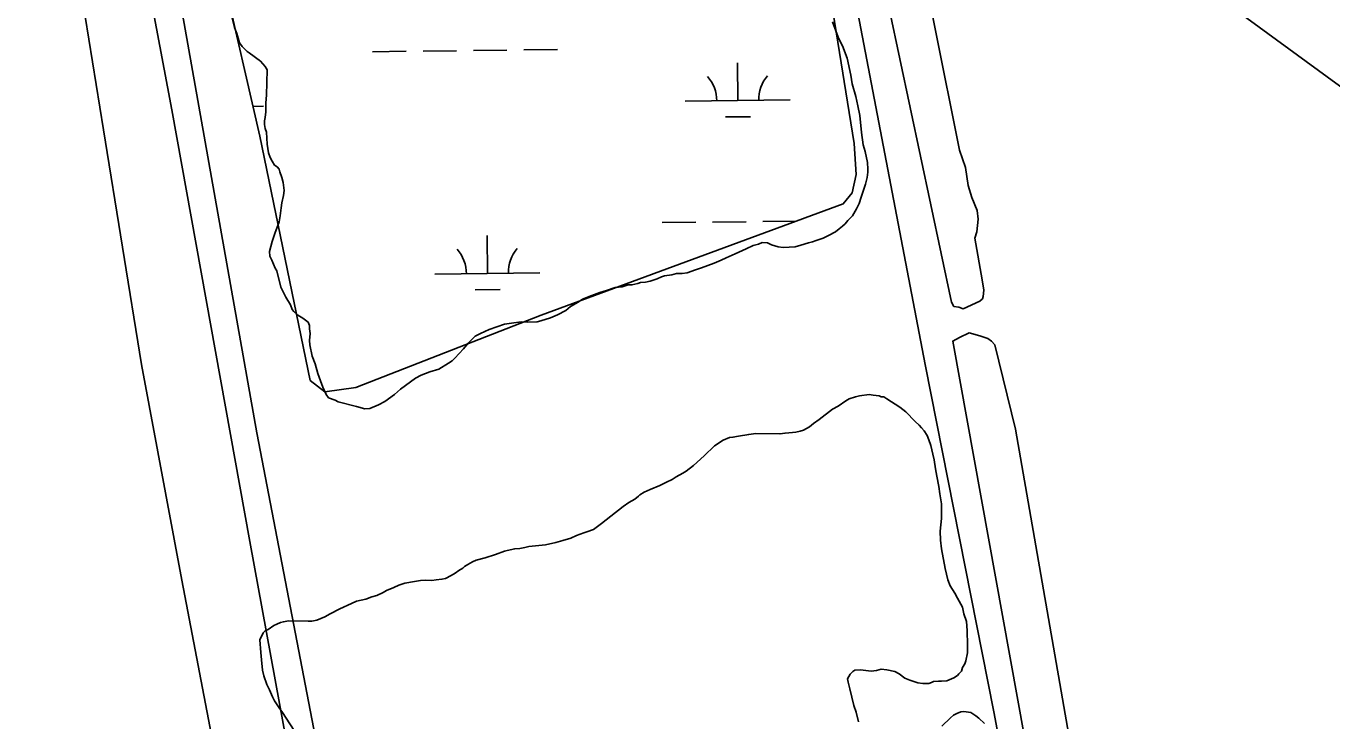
# Model space of a CAD drawing. Extents: x 3694830 to 3732949, y 415201 to 440970.
# Drawn here: x 3706385 to 3707629, y 427545 to 428207 of the extents above; entities that cross this region are included whole.
import ezdxf

# ---------------------------------------------------------------- set-up
doc = ezdxf.new("R2010")
doc.units = 0
for name, color, linetype in [('V-DTCH-CNTR', 7, 'Continuous'), ('V-SITE-VEGE', 7, 'Continuous'), ('V-TOPO-SHOR', 7, 'Continuous'), ('V-WETL-SWMP', 7, 'Continuous')]:
    doc.layers.add(name, color=color, linetype=linetype)

msp = doc.modelspace()

# ---------------------------------------------------------------- linework, layer by layer
at = {"layer": 'V-DTCH-CNTR'}
for points in [[(3706944.6, 425705.8), (3706921.5, 425766.3), (3706893.3, 425842.1), (3706874.3, 425901.8), (3706842.4, 426037.8), (3706797.7, 426284.6), (3706756.3, 426523.7), (3706714.7, 426747.5), (3706663.7, 427007.9), (3706611.6, 427270.7), (3706575.8, 427458.5), (3706533.6, 427679.4), (3706495.2, 427884.9), (3706458.9, 428108.6), (3706420.5, 428346.5), (3706373.7, 428578.6)], [(3707608.2, 425964.2), (3707591.8, 426007.5), (3707585.6, 426025.3), (3707576.5, 426077.2), (3707532.6, 426339.3), (3707477, 426643.4), (3707419.3, 426960.5), (3707364.6, 427248.6), (3707307.3, 427553.9), (3707241.6, 427884.7), (3707177.7, 428220.1), (3707150.5, 428356.5), (3707142.8, 428389.6), (3707136.8, 428413.9), (3707130.5, 428428.7), (3707123.1, 428441.8), (3707103.6, 428473.9), (3707093.4, 428493.5), (3707091.2, 428503.5), (3707087.9, 428520.1), (3707086.6, 428545.4)]]:
    msp.add_lwpolyline(points, dxfattribs=at)
at = {"layer": 'V-SITE-VEGE'}
for points in [[(3706616.2, 428086.5), (3706614.9, 428094.7), (3706614.1, 428106.2), (3706612.8, 428109.6), (3706612.3, 428113.5), (3706612.4, 428116.9), (3706612.9, 428120.2), (3706613.5, 428125.5), (3706613.6, 428134.2), (3706614.2, 428141.4), (3706614.7, 428165.5), (3706612.8, 428168.9), (3706608.5, 428173.8), (3706597.6, 428181.7), (3706595.7, 428183.1), (3706591, 428188), (3706588.6, 428191.4), (3706585.9, 428200.2), (3706583.6, 428206), (3706581.3, 428216.6)], [(3707153.4, 428211.3), (3707155.7, 428205.5), (3707159.4, 428195.3), (3707163.1, 428188.5), (3707167.3, 428176.9), (3707170.9, 428160.4), (3707172.2, 428152.2), (3707175.8, 428140.1), (3707177.6, 428131.4), (3707179.4, 428122.2), (3707181, 428105.8), (3707182.7, 428094.2), (3707184.6, 428087.9), (3707186.8, 428077.3), (3707187.2, 428071), (3707187.1, 428068.2), (3707186.5, 428062.9), (3707185, 428056.6), (3707180.9, 428044.2), (3707178.9, 428038.4), (3707176.4, 428033.2), (3707172.4, 428026.5), (3707168, 428022.2), (3707165.6, 428018.9), (3707163.1, 428016.5), (3707159.7, 428014.2), (3707156.3, 428011.4), (3707149.5, 428007.6), (3707144.6, 428005.3), (3707137.9, 428003), (3707134.5, 428001.6), (3707130.6, 428000.7), (3707123.3, 427998.4), (3707118, 427997.1), (3707106.4, 427996.3), (3707101.6, 427996.9), (3707095.4, 427998.9), (3707091.6, 428000.9), (3707086.3, 428001), (3707082.9, 427999.6), (3707078, 427998.2), (3707071.3, 427995)], [(3707071.3, 427995), (3707060.6, 427990.3), (3707052.3, 427986.6), (3707047.5, 427984.3), (3707040.7, 427981.5), (3707028.6, 427976.9), (3707022.8, 427975.1), (3707015, 427972.3), (3707010.2, 427971.4), (3707004.9, 427971.5), (3707000.5, 427970.2), (3706993.3, 427969.3), (3706990.4, 427968.4), (3706986.5, 427966.5), (3706979.7, 427964.2), (3706975.4, 427963.4), (3706970.5, 427963), (3706968.1, 427962), (3706962.3, 427960.7), (3706958.9, 427960.7), (3706953.1, 427958.9), (3706946.4, 427958.1), (3706938.1, 427955.3), (3706931.8, 427953.5), (3706924.1, 427950.7), (3706915.4, 427947), (3706911, 427944.2), (3706903.7, 427940), (3706899.3, 427936.2), (3706891.5, 427932), (3706884.7, 427929.2), (3706875.5, 427926.5), (3706872.1, 427925.6), (3706863, 427925.3), (3706856.7, 427925.4), (3706847.5, 427924.1), (3706840.8, 427923.2), (3706826.3, 427918.2), (3706818, 427914.5), (3706813.1, 427911.7), (3706806.3, 427905), (3706801.9, 427899.8), (3706793.5, 427890.8), (3706791.1, 427888.4), (3706787.7, 427886.1), (3706778.4, 427880.5), (3706769.7, 427877.7), (3706761.5, 427874.5), (3706756.1, 427871.7), (3706742, 427861.3), (3706736.1, 427856.1), (3706726.8, 427849.6), (3706721, 427846.3), (3706712.8, 427843), (3706707.9, 427842.6), (3706699.8, 427844.7), (3706682.5, 427849.3), (3706679.7, 427850.8), (3706673.4, 427852.9), (3706671.1, 427856.3), (3706667.8, 427863.1), (3706665.5, 427869.4), (3706663.2, 427876.2), (3706660.5, 427885.4), (3706657.7, 427892.6), (3706655.5, 427903.7), (3706655.1, 427907.6), (3706655.7, 427914.3), (3706655.3, 427918.7), (3706655.3, 427922), (3706653.9, 427925), (3706648.7, 427928.9), (3706643.9, 427931.9), (3706640.1, 427935.3), (3706638.7, 427937.3), (3706636.9, 427941.6), (3706632.7, 427948.9), (3706630.3, 427953.3), (3706628, 427958.6), (3706623.9, 427974.1), (3706622.5, 427976.5), (3706619.3, 427984.3), (3706617.4, 427988.2), (3706617, 427992.5), (3706619.6, 428002.1), (3706622.1, 428009.8), (3706626.2, 428020.8), (3706627.2, 428026.5), (3706628.3, 428034.2), (3706628.9, 428039), (3706630.5, 428045.8), (3706631, 428050.6), (3706630.2, 428058.3), (3706628.8, 428063.1), (3706627, 428068.5), (3706626.1, 428070.9), (3706624.2, 428073.3), (3706621.8, 428074.8), (3706619.5, 428078.7), (3706617.6, 428082.1), (3706616.2, 428086.5)], [(3707055.2, 427815.1), (3707058.6, 427815.5), (3707063.9, 427816.4), (3707073.6, 427818.2), (3707080.3, 427819), (3707103.4, 427818.6), (3707108.3, 427819.5), (3707115.5, 427819.9), (3707118.4, 427820.3), (3707122.7, 427821.2), (3707125.7, 427822.1), (3707131.5, 427825.4), (3707135.4, 427828.7), (3707140.8, 427832.5), (3707153.4, 427842.4), (3707158.8, 427845.2), (3707166.1, 427850.3), (3707169.5, 427852.2), (3707175.3, 427854), (3707179.2, 427854.9), (3707188.4, 427856.2), (3707192.2, 427855.7), (3707198, 427855.1), (3707199.9, 427854.1), (3707202.3, 427854), (3707205.1, 427852.1), (3707217.5, 427844.2), (3707223.2, 427839.7), (3707232.2, 427830.4), (3707236, 427827), (3707238.4, 427824.5), (3707240.8, 427821.6), (3707243.6, 427817.2), (3707245.4, 427812.9), (3707247.3, 427807.5), (3707249, 427799.3), (3707250.4, 427794), (3707251.7, 427785.3), (3707253, 427778.5), (3707254.8, 427768.4), (3707255.6, 427761.6), (3707257.4, 427752), (3707257.2, 427738), (3707256, 427726), (3707256.3, 427717.3), (3707257.2, 427709.1), (3707260.7, 427690.3), (3707263.4, 427679.6), (3707265.7, 427673.8), (3707269.9, 427667), (3707272.7, 427662.1), (3707277.4, 427653.4), (3707278.7, 427647.1), (3707281, 427639.8), (3707281.8, 427631.2), (3707281.8, 427627.3), (3707282.2, 427621.5), (3707282, 427610), (3707280.4, 427602.3), (3707279.4, 427599.4), (3707277.4, 427596.1), (3707276.4, 427592.7)], [(3706643.9, 427530.7), (3706629.4, 427553.1), (3706626.1, 427557.5), (3706621.8, 427564.3), (3706620, 427568.2), (3706617.2, 427574.9), (3706614.4, 427579.8), (3706611.7, 427588), (3706610.3, 427593.4), (3706609.5, 427603.5), (3706608.7, 427610.2), (3706607.9, 427622.3), (3706610.9, 427629), (3706612.9, 427630.9), (3706615.8, 427632.3), (3706621.1, 427636), (3706624, 427637.4), (3706627.4, 427638.8), (3706630.3, 427639.7), (3706635.2, 427640.6), (3706654, 427640.3), (3706657.3, 427640.3), (3706662.2, 427641.1), (3706669.9, 427644.4), (3706674.8, 427647.2), (3706684, 427651.8), (3706695.2, 427657), (3706700, 427659.3), (3706708.7, 427661.1), (3706714.5, 427663.4), (3706719.4, 427664.7), (3706725.2, 427667.5), (3706728.6, 427669.4), (3706735.4, 427672.2), (3706740.3, 427674.5), (3706746.1, 427676.3), (3706755.3, 427678.1), (3706761, 427679), (3706765.9, 427679.4), (3706771.6, 427678.8), (3706776, 427679.7), (3706781.3, 427680.1), (3706784.7, 427681), (3706790, 427683.8), (3706793.9, 427686.1), (3706797.3, 427688.5), (3706801.2, 427690.8), (3706802.7, 427692.2), (3706806.1, 427694.1), (3706810.5, 427696.9), (3706813.9, 427698.3), (3706822.6, 427700.6), (3706832.3, 427703.8), (3706841, 427707), (3706843.4, 427707.4), (3706850.7, 427709.2), (3706855.5, 427709.6), (3706860.3, 427710.5), (3706864.2, 427711.4), (3706880.1, 427713.1), (3706889.8, 427715.3), (3706892.2, 427715.8), (3706896.5, 427717.1), (3706904.3, 427719.4), (3706909.6, 427721.7), (3706916.4, 427724.5), (3706919.3, 427725.4), (3706925.6, 427727.7), (3706933.4, 427733.4), (3706937.8, 427736.7), (3706942.2, 427740.4), (3706953.9, 427749.4), (3706959.3, 427753.2), (3706965.1, 427756.4), (3706968.5, 427759.3), (3706970, 427760.7), (3706973.9, 427763), (3706979.7, 427765.8), (3706988.9, 427769.5), (3706995.3, 427772.8), (3707000.6, 427775.1), (3707004.5, 427777.9), (3707010.8, 427781.2), (3707014.2, 427783.1), (3707021.1, 427788.7), (3707031.3, 427797.7), (3707041.1, 427807.2), (3707049.4, 427812.8), (3707055.2, 427815.1)], [(3707276.4, 427592.7), (3707273.9, 427589.9), (3707272.5, 427588.4), (3707269, 427586.1), (3707264.7, 427584.2), (3707262.3, 427583.3), (3707257.4, 427582.9), (3707254.5, 427583), (3707249.7, 427582.6), (3707247.8, 427581.6), (3707245.4, 427580.7), (3707239.6, 427580.8), (3707234.8, 427581.4), (3707227.1, 427583.9), (3707222.3, 427585.9), (3707217.1, 427589.9), (3707212.8, 427592.3), (3707205.1, 427593.9), (3707199.8, 427594.5), (3707195.5, 427593.1), (3707190.2, 427592.7), (3707180.1, 427593.9), (3707174.8, 427593.5), (3707172.8, 427592.1), (3707170.4, 427589.7), (3707167.9, 427585.4), (3707168.3, 427582), (3707170.1, 427575.7), (3707173.7, 427559.8), (3707176, 427553.5), (3707178.3, 427544.3)], [(3707257.7, 427540.1), (3707266, 427548.1), (3707268.9, 427550.5), (3707271.8, 427552.3), (3707275.7, 427553.7), (3707278.6, 427554.1), (3707285.3, 427553.1), (3707290.1, 427550.1), (3707293, 427547.6), (3707298.2, 427542.7)]]:
    msp.add_lwpolyline(points, dxfattribs=at)
at = {"layer": 'V-TOPO-SHOR'}
for points in [[(3707297, 427949.7), (3707297.7, 427955.6), (3707296.1, 427965.6), (3707289.1, 428005.2), (3707290.9, 428011.1), (3707292.3, 428023.4), (3707291.3, 428031.7), (3707286.2, 428044.1), (3707282.8, 428055.3), (3707280.2, 428072.5), (3707274.6, 428089), (3707205, 428436.3), (3707206.3, 428444), (3707209.3, 428448.6), (3707215.2, 428450.3), (3707224.1, 428449.5), (3707231.1, 428445.9), (3707435.2, 428297.7), (3707673.1, 428123.6)], [(3706983, 425736.3), (3706981.8, 425732.8), (3706979.4, 425731.1), (3706972, 425727.5), (3706961.8, 425734.3), (3706957.7, 425737.9), (3706927.2, 425883.2), (3706872.3, 426194.3), (3706808, 426575), (3706743.8, 426923.9), (3706674.2, 427301.7), (3706598.4, 427716.2), (3706524, 428127.6), (3706471.8, 428404.3)], [(3706498.2, 428410.4), (3706530.6, 428238.8), (3706604.9, 427819.6), (3706673.7, 427463), (3706734.6, 427125.3), (3706819.4, 426636), (3706929.4, 426026.8), (3706983, 425736.3)], [(3707178.5, 428378.5), (3707207.9, 428222.6), (3707266.9, 427944.3), (3707269.1, 427940.2), (3707273.9, 427939.5), (3707277.9, 427937.9), (3707294, 427945.1), (3707296.4, 427947.4), (3707297, 427949.7)], [(3707646.4, 426002.8), (3707638.5, 426006.8), (3707630.3, 426008.7), (3707626.8, 426011.7), (3707621, 426019.4), (3707581.6, 426235.5), (3707523.3, 426552.6), (3707436.7, 427007.9), (3707350, 427454.4), (3707268, 427907.2), (3707274.5, 427910.7), (3707283.7, 427914.9), (3707294, 427912.1), (3707301.6, 427909.6), (3707305.1, 427907.2), (3707308, 427903.6), (3707327.8, 427823.2), (3707384.8, 427496.8), (3707462.6, 427111.1), (3707524.8, 426779.2), (3707601.1, 426380.6), (3707667.8, 426036.3)]]:
    msp.add_lwpolyline(points, dxfattribs=at)
at = {"layer": 'V-WETL-SWMP'}
for p, q in [((3706715.3, 428182.9), (3706747.3, 428183.3)), ((3706763.3, 428183.4), (3706795.3, 428183.8)), ((3706811.3, 428184), (3706843.3, 428184.4)), ((3706859.3, 428184.6), (3706891.3, 428185)), ((3707063.2, 428136.3), (3707062.8, 428172.3)), ((3706601.3, 428130.8), (3706611.3, 428130.9)), ((3707013.2, 428135.7), (3707113.2, 428136.9)), ((3707051.4, 428120.7), (3707075.4, 428121)), ((3706991.2, 428020), (3707023.2, 428020.4)), ((3707039.2, 428020.6), (3707071.2, 428020.9)), ((3707087.2, 428021.1), (3707119.2, 428021.5)), ((3706824.7, 427971.6), (3706824.3, 428007.6)), ((3706774.7, 427971), (3706874.7, 427972.2)), ((3706812.9, 427956), (3706836.9, 427956.3))]:
    msp.add_line(p, q, dxfattribs=at)
msp.add_lwpolyline([(3707153.8, 428221.7), (3707174, 428095.3), (3707175.9, 428065.9), (3707172.1, 428048.3), (3707163.7, 428037.8), (3706875.8, 427931.9), (3706699.2, 427863), (3706669.7, 427858.8), (3706655.7, 427869.6), (3706607.8, 428102.4), (3706538.6, 428403.8)], dxfattribs=at)
for centre, start, end in [((3707008, 428136.1), 359.9115, 41.4552), ((3707118.4, 428137.4), 139.9115, 181.4552), ((3706769.4, 427971.4), 359.9115, 41.4552), ((3706879.9, 427972.7), 139.9115, 181.4552)]:
    msp.add_arc(centre, 35.2, start, end, dxfattribs=at)

doc.saveas('drawing.dxf')
